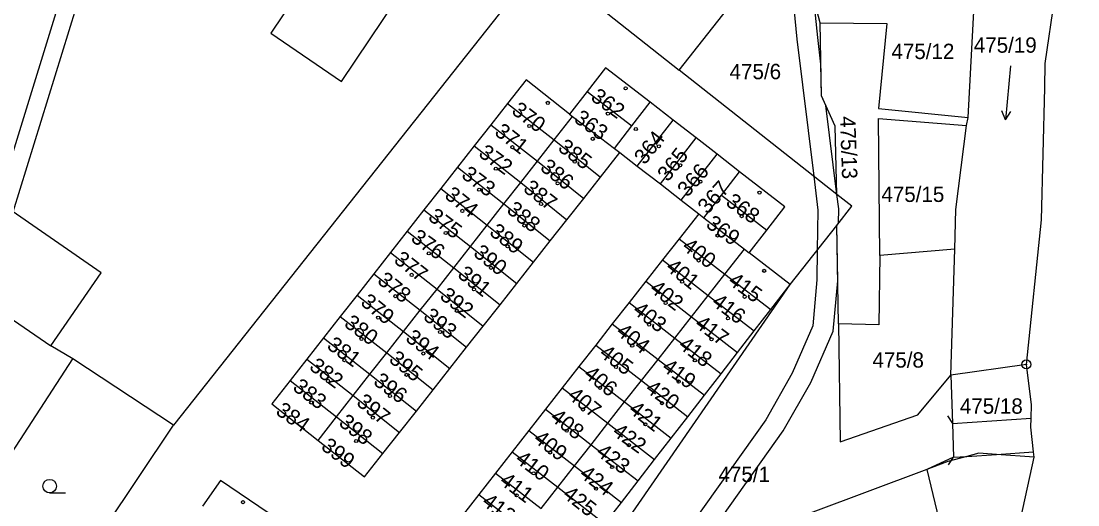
# Model space of a CAD drawing. Extents: x -562167 to -556918, y -1077891 to -1070763.
# Drawn here: x -557909.8 to -557793.1, y -1073343.1 to -1073289.5 of the extents above; entities that cross this region are included whole.
import ezdxf

# ---------------------------------------------------------------- set-up
doc = ezdxf.new("R2010")
doc.units = 0
for name, color, linetype in [('Hranice parcel', 7, 'Continuous'), ('Parcelní čísla', 7, 'Continuous'), ('Vnitřní kresba', 7, 'Continuous'), ('Věcná břemena k části', 7, 'Continuous'), ('Značky bodu BP', 7, 'Continuous'), ('Značky budov', 7, 'Continuous'), ('Značky kultur', 7, 'Continuous')]:
    doc.layers.add(name, color=color, linetype=linetype)

msp = doc.modelspace()

# ---------------------------------------------------------------- linework, layer by layer
at = {"layer": 'Hranice parcel'}
for p, q in [((-557796.66, -1073294.23), (-557793.06, -1073269.04)), ((-557837.1, -1073294.96), (-557823.76, -1073277.98)), ((-557852.38, -1073282.88), (-557892.99, -1073334.25)), ((-557852.38, -1073282.88), (-557837.1, -1073294.96)), ((-557821.55, -1073289.72), (-557823.08, -1073283.72)), ((-557805.19, -1073300.2), (-557804.5, -1073287.75)), ((-557819.71, -1073308.7), (-557837.1, -1073294.96)), ((-557847.28, -1073297.31), (-557849.22, -1073299.81)), ((-557847.28, -1073297.31), (-557842.35, -1073301.13)), ((-557856.07, -1073298.63), (-557857.92, -1073300.99)), ((-557856.07, -1073298.63), (-557850.92, -1073302.67)), ((-557842.35, -1073301.13), (-557840.32, -1073298.51)), ((-557837.79, -1073300.48), (-557840.32, -1073298.51)), ((-557815.1, -1073299.21), (-557805.19, -1073300.2)), ((-557850.92, -1073302.67), (-557848.89, -1073300.07)), ((-557849.22, -1073299.81), (-557848.89, -1073300.07)), ((-557848.89, -1073300.07), (-557844.27, -1073303.61)), ((-557805.35, -1073301.09), (-557805.19, -1073300.2)), ((-557857.92, -1073300.99), (-557859.76, -1073303.34)), ((-557857.92, -1073300.99), (-557852.77, -1073305.03)), ((-557844.27, -1073303.61), (-557842.35, -1073301.13)), ((-557841.74, -1073305.57), (-557837.79, -1073300.48)), ((-557835.23, -1073302.46), (-557837.79, -1073300.48)), ((-557852.77, -1073305.03), (-557850.92, -1073302.67)), ((-557850.92, -1073302.67), (-557845.82, -1073306.79)), ((-557839.19, -1073307.55), (-557835.23, -1073302.46)), ((-557832.93, -1073304.25), (-557835.23, -1073302.46)), ((-557859.76, -1073303.34), (-557861.61, -1073305.7)), ((-557859.76, -1073303.34), (-557854.62, -1073307.38)), ((-557844.27, -1073303.61), (-557843.68, -1073304.07)), ((-557854.62, -1073307.38), (-557852.77, -1073305.03)), ((-557852.77, -1073305.03), (-557847.66, -1073309.15)), ((-557845.82, -1073306.79), (-557843.68, -1073304.07)), ((-557843.68, -1073304.07), (-557841.74, -1073305.57)), ((-557836.88, -1073309.34), (-557832.93, -1073304.25)), ((-557830.43, -1073306.19), (-557832.93, -1073304.25)), ((-557861.61, -1073305.7), (-557863.46, -1073308.06)), ((-557861.61, -1073305.7), (-557856.47, -1073309.74)), ((-557841.74, -1073305.57), (-557839.19, -1073307.55)), ((-557832.44, -1073308.79), (-557830.43, -1073306.19)), ((-557856.47, -1073309.74), (-557854.62, -1073307.38)), ((-557854.62, -1073307.38), (-557849.51, -1073311.5)), ((-557847.66, -1073309.15), (-557845.82, -1073306.79)), ((-557863.46, -1073308.06), (-557865.31, -1073310.42)), ((-557863.46, -1073308.06), (-557858.32, -1073312.1)), ((-557839.19, -1073307.55), (-557836.88, -1073309.34)), ((-557858.32, -1073312.1), (-557856.47, -1073309.74)), ((-557856.47, -1073309.74), (-557851.36, -1073313.85)), ((-557849.51, -1073311.5), (-557847.66, -1073309.15)), ((-557836.88, -1073309.34), (-557834.95, -1073310.84)), ((-557834.38, -1073311.28), (-557832.44, -1073308.79)), ((-557832.44, -1073308.79), (-557827.44, -1073312.66)), ((-557865.31, -1073310.42), (-557867.16, -1073312.77)), ((-557865.31, -1073310.42), (-557860.17, -1073314.46)), ((-557834.95, -1073310.84), (-557837.12, -1073313.61)), ((-557834.95, -1073310.84), (-557834.38, -1073311.28)), ((-557851.36, -1073313.85), (-557849.51, -1073311.5)), ((-557834.38, -1073311.28), (-557829.9, -1073314.76)), ((-557867.16, -1073312.77), (-557869.01, -1073315.13)), ((-557867.16, -1073312.77), (-557862.02, -1073316.82)), ((-557860.17, -1073314.46), (-557858.32, -1073312.1)), ((-557858.32, -1073312.1), (-557853.21, -1073316.21)), ((-557829.38, -1073315.16), (-557827.44, -1073312.66)), ((-557819.52, -1073323.02), (-557819.71, -1073312.13)), ((-557923.1, -1073314.09), (-557906.54, -1073325.46)), ((-557853.21, -1073316.21), (-557851.36, -1073313.85)), ((-557837.12, -1073313.61), (-557838.96, -1073315.96)), ((-557837.12, -1073313.61), (-557832.06, -1073317.52)), ((-557869.01, -1073315.13), (-557870.86, -1073317.49)), ((-557869.01, -1073315.13), (-557863.87, -1073319.18)), ((-557862.02, -1073316.82), (-557860.17, -1073314.46)), ((-557860.17, -1073314.46), (-557855.06, -1073318.56)), ((-557832.06, -1073317.52), (-557829.9, -1073314.76)), ((-557829.9, -1073314.76), (-557829.38, -1073315.16)), ((-557806.64, -1073314.76), (-557814.95, -1073315.46)), ((-557807.11, -1073328.71), (-557806.64, -1073314.76)), ((-557855.06, -1073318.56), (-557853.21, -1073316.21)), ((-557838.96, -1073315.96), (-557840.81, -1073318.32)), ((-557838.96, -1073315.96), (-557833.9, -1073319.88)), ((-557870.86, -1073317.49), (-557872.71, -1073319.85)), ((-557870.86, -1073317.49), (-557865.72, -1073321.53)), ((-557863.87, -1073319.18), (-557862.02, -1073316.82)), ((-557862.02, -1073316.82), (-557856.91, -1073320.91)), ((-557833.9, -1073319.88), (-557832.06, -1073317.52)), ((-557832.06, -1073317.52), (-557826.99, -1073321.44)), ((-557856.91, -1073320.91), (-557855.06, -1073318.56)), ((-557840.81, -1073318.32), (-557842.65, -1073320.68)), ((-557840.81, -1073318.32), (-557835.75, -1073322.24)), ((-557872.71, -1073319.85), (-557874.56, -1073322.2)), ((-557872.71, -1073319.85), (-557867.58, -1073323.89)), ((-557865.72, -1073321.53), (-557863.87, -1073319.18)), ((-557863.87, -1073319.18), (-557858.76, -1073323.27)), ((-557835.75, -1073322.24), (-557833.9, -1073319.88)), ((-557833.9, -1073319.88), (-557828.82, -1073323.81)), ((-557858.76, -1073323.27), (-557856.91, -1073320.91)), ((-557842.65, -1073320.68), (-557844.5, -1073323.04)), ((-557842.65, -1073320.68), (-557837.6, -1073324.6)), ((-557874.56, -1073322.2), (-557876.41, -1073324.56)), ((-557874.56, -1073322.2), (-557869.43, -1073326.25)), ((-557867.58, -1073323.89), (-557865.72, -1073321.53)), ((-557865.72, -1073321.53), (-557860.61, -1073325.62)), ((-557837.6, -1073324.6), (-557835.75, -1073322.24)), ((-557835.75, -1073322.24), (-557830.65, -1073326.18)), ((-557828.82, -1073323.81), (-557826.99, -1073321.44)), ((-557860.61, -1073325.62), (-557858.76, -1073323.27)), ((-557844.5, -1073323.04), (-557846.34, -1073325.39)), ((-557844.5, -1073323.04), (-557839.45, -1073326.96)), ((-557876.41, -1073324.56), (-557878.26, -1073326.92)), ((-557876.41, -1073324.56), (-557871.28, -1073328.61)), ((-557869.43, -1073326.25), (-557867.58, -1073323.89)), ((-557867.58, -1073323.89), (-557862.46, -1073327.97)), ((-557839.45, -1073326.96), (-557837.6, -1073324.6)), ((-557837.6, -1073324.6), (-557832.49, -1073328.56)), ((-557830.65, -1073326.18), (-557828.82, -1073323.81)), ((-557904.1, -1073326.9), (-557906.54, -1073325.46)), ((-557862.46, -1073327.97), (-557860.61, -1073325.62)), ((-557846.34, -1073325.39), (-557848.19, -1073327.75)), ((-557846.34, -1073325.39), (-557841.29, -1073329.31)), ((-557911.75, -1073338.65), (-557904.1, -1073326.9)), ((-557892.99, -1073334.25), (-557904.1, -1073326.9)), ((-557878.26, -1073326.92), (-557880.11, -1073329.28)), ((-557878.26, -1073326.92), (-557873.13, -1073330.97)), ((-557871.28, -1073328.61), (-557869.43, -1073326.25)), ((-557869.43, -1073326.25), (-557864.3, -1073330.32)), ((-557841.29, -1073329.31), (-557839.45, -1073326.96)), ((-557839.45, -1073326.96), (-557834.32, -1073330.93)), ((-557832.49, -1073328.56), (-557830.65, -1073326.18)), ((-557864.3, -1073330.32), (-557862.46, -1073327.97)), ((-557848.19, -1073327.75), (-557850.03, -1073330.11)), ((-557848.19, -1073327.75), (-557843.14, -1073331.67)), ((-557798.75, -1073327.52), (-557807.11, -1073328.71)), ((-557880.11, -1073329.28), (-557874.98, -1073333.33)), ((-557873.13, -1073330.97), (-557871.28, -1073328.61)), ((-557871.28, -1073328.61), (-557866.15, -1073332.68)), ((-557843.14, -1073331.67), (-557841.29, -1073329.31)), ((-557841.29, -1073329.31), (-557836.16, -1073333.3)), ((-557834.32, -1073330.93), (-557832.49, -1073328.56)), ((-557807.11, -1073328.71), (-557806.93, -1073334.05)), ((-557866.15, -1073332.68), (-557864.3, -1073330.32)), ((-557850.03, -1073330.11), (-557851.88, -1073332.47)), ((-557850.03, -1073330.11), (-557844.98, -1073334.03)), ((-557874.98, -1073333.33), (-557873.13, -1073330.97)), ((-557873.13, -1073330.97), (-557868, -1073335.03)), ((-557844.98, -1073334.03), (-557843.14, -1073331.67)), ((-557843.14, -1073331.67), (-557837.99, -1073335.67)), ((-557836.16, -1073333.3), (-557834.32, -1073330.93)), ((-557868, -1073335.03), (-557866.15, -1073332.68)), ((-557851.88, -1073332.47), (-557853.72, -1073334.82)), ((-557851.88, -1073332.47), (-557846.83, -1073336.4)), ((-557911.2, -1073361.51), (-557892.99, -1073334.25)), ((-557877.01, -1073335.92), (-557874.98, -1073333.33)), ((-557874.98, -1073333.33), (-557869.85, -1073337.38)), ((-557846.83, -1073336.4), (-557844.98, -1073334.03)), ((-557844.98, -1073334.03), (-557839.83, -1073338.04)), ((-557837.99, -1073335.67), (-557836.16, -1073333.3)), ((-557806.93, -1073334.05), (-557806.8, -1073337.79)), ((-557869.85, -1073337.38), (-557868, -1073335.03)), ((-557853.72, -1073334.82), (-557855.57, -1073337.18)), ((-557853.72, -1073334.82), (-557848.67, -1073338.75)), ((-557848.67, -1073338.75), (-557846.83, -1073336.4)), ((-557846.83, -1073336.4), (-557841.66, -1073340.41)), ((-557839.83, -1073338.04), (-557837.99, -1073335.67)), ((-557855.57, -1073337.18), (-557857.41, -1073339.54)), ((-557855.57, -1073337.18), (-557850.52, -1073341.11)), ((-557809.37, -1073390.13), (-557797.89, -1073337.76)), ((-557850.52, -1073341.11), (-557848.67, -1073338.75)), ((-557848.67, -1073338.75), (-557843.49, -1073342.78)), ((-557841.66, -1073340.41), (-557839.83, -1073338.04)), ((-557806.8, -1073337.79), (-557809.74, -1073339.14)), ((-557857.41, -1073339.54), (-557859.26, -1073341.9)), ((-557857.41, -1073339.54), (-557852.37, -1073343.47)), ((-557809.74, -1073339.14), (-557822.65, -1073343.99)), ((-557852.37, -1073343.47), (-557850.52, -1073341.11)), ((-557850.52, -1073341.11), (-557845.33, -1073345.15)), ((-557843.49, -1073342.78), (-557841.66, -1073340.41)), ((-557859.26, -1073341.9), (-557861.1, -1073344.25)), ((-557859.26, -1073341.9), (-557854.22, -1073345.83)), ((-557845.33, -1073345.15), (-557843.49, -1073342.78))]:
    msp.add_line(p, q, dxfattribs=at)
for points in [[(-557863.55, -1073279.98), (-557871.4, -1073274.72), (-557882.24, -1073290.87), (-557874.41, -1073296.22), (-557863.55, -1073279.98)], [(-557819.71, -1073308.7), (-557819.88, -1073301.16), (-557821.38, -1073297.78), (-557821.55, -1073289.72)], [(-557821.55, -1073289.72), (-557814.17, -1073289.81), (-557815.1, -1073299.21)], [(-557798.75, -1073327.52), (-557797.09, -1073311.5), (-557796.72, -1073296.93), (-557796.66, -1073294.23)], [(-557840.32, -1073298.51), (-557845.25, -1073294.69), (-557847.28, -1073297.31)], [(-557849.22, -1073299.81), (-557854.03, -1073296.04), (-557856.07, -1073298.63)], [(-557814.95, -1073315.46), (-557815.09, -1073300.29), (-557805.35, -1073301.09)], [(-557806.64, -1073314.76), (-557806.53, -1073310.37), (-557805.35, -1073301.09)], [(-557906.54, -1073325.46), (-557900.99, -1073317.38), (-557917.44, -1073306)], [(-557827.44, -1073312.66), (-557825.43, -1073310.07), (-557830.43, -1073306.19)], [(-557819.71, -1073312.13), (-557818.05, -1073310.01), (-557819.71, -1073308.7)], [(-557856.89, -1073365.11), (-557824.85, -1073318.68), (-557819.71, -1073312.13)], [(-557826.99, -1073321.44), (-557824.85, -1073318.68), (-557829.38, -1073315.16)], [(-557814.95, -1073315.46), (-557815.04, -1073323.14), (-557819.52, -1073323.02)], [(-557819.52, -1073323.02), (-557819.31, -1073336.08), (-557810.73, -1073333.1), (-557807.11, -1073328.71)], [(-557797.89, -1073337.76), (-557797.95, -1073337.19), (-557798.25, -1073334.44), (-557798.23, -1073333.47), (-557798.2, -1073331.98), (-557798.75, -1073327.52)], [(-557880.11, -1073329.28), (-557882.14, -1073331.87), (-557877.01, -1073335.92)], [(-557877.01, -1073335.92), (-557871.88, -1073339.97), (-557869.85, -1073337.38)], [(-557797.89, -1073337.76), (-557802.06, -1073337.47), (-557804.02, -1073337.33), (-557805.31, -1073337.69), (-557807.41, -1073338.27), (-557809.74, -1073339.14)], [(-557809.74, -1073339.14), (-557808.21, -1073345.61), (-557807.79, -1073349.5), (-557808.41, -1073352.55)], [(-557882.54, -1073343.92), (-557887.8, -1073340.34), (-557889.79, -1073343.18)]]:
    msp.add_lwpolyline(points, dxfattribs=at)
at = {"layer": 'Vnitřní kresba'}
for p, q in [((-557807.47, -1073333.21), (-557806.93, -1073334.05)), ((-557806.93, -1073334.05), (-557798.23, -1073333.47)), ((-557806.8, -1073337.79), (-557805.31, -1073337.69)), ((-557805.31, -1073337.69), (-557802.06, -1073337.47)), ((-557802.06, -1073337.47), (-557797.95, -1073337.19)), ((-557807.34, -1073338.63), (-557806.8, -1073337.79))]:
    msp.add_line(p, q, dxfattribs=at)
at = {"layer": 'Věcná břemena k části'}
for points in [[(-557910.72, -1073310.65), (-557898.32, -1073270.46), (-557841.36, -1073217.66), (-557834.76, -1073224.94), (-557833.32, -1073223.55), (-557839.9, -1073216.3), (-557838.82, -1073215.3), (-557830.69, -1073221), (-557829.23, -1073219.58), (-557837.32, -1073213.91), (-557829.03, -1073206.23), (-557830.35, -1073204.72), (-557831.22, -1073203.72), (-557840.28, -1073211.84), (-557843.33, -1073209.7), (-557844.06, -1073210.35), (-557846.52, -1073207.58), (-557847.34, -1073208.3), (-557844.87, -1073211.06), (-557841.81, -1073213.21), (-557868.72, -1073237.35), (-557885.78, -1073219.4), (-557846.71, -1073185.92)], [(-557921.01, -1073243.36), (-557900.31, -1073270.12), (-557912.45, -1073309.45)], [(-557824.88, -1073283.47), (-557824.11, -1073291.54), (-557822.25, -1073306.69), (-557821.79, -1073310.43), (-557821.86, -1073314.87), (-557821.91, -1073318.15), (-557822.35, -1073323.26), (-557824.61, -1073328.47), (-557827.55, -1073333.63), (-557846.43, -1073360.23)], [(-557844.19, -1073361.04), (-557825.61, -1073334.87), (-557822.55, -1073329.51), (-557820.09, -1073323.84), (-557819.6, -1073318.27), (-557819.71, -1073312.13), (-557819.51, -1073311.88), (-557819.49, -1073310.31), (-557819.71, -1073308.7), (-557820.9, -1073298.86), (-557821.38, -1073297.78), (-557821.45, -1073294.29), (-557821.81, -1073291.34), (-557822.22, -1073287.08)]]:
    msp.add_lwpolyline(points, dxfattribs=at)
at = {"layer": 'Značky bodu BP'}
for radius in [0.5, 0.0303]:
    msp.add_circle((-557798.75, -1073327.52), radius, dxfattribs=at)
at = {"layer": 'Značky budov'}
for centre in [(-557843.03, -1073296.97), (-557851.63, -1073298.58), (-557844.99, -1073299.77), (-557853.67, -1073301.13), (-557841.9, -1073301.47), (-557846.66, -1073302.56), (-557855.54, -1073303.48), (-557839.36, -1073303.38), (-557848.65, -1073305.08), (-557857.37, -1073305.86), (-557837.01, -1073305.48), (-557850.54, -1073307.47), (-557834.77, -1073307.3), (-557859.21, -1073308.18), (-557828.24, -1073308.51), (-557852.37, -1073309.77), (-557861.07, -1073310.53), (-557854.22, -1073312.14), (-557830.21, -1073311.11), (-557862.91, -1073312.98), (-557832.87, -1073313.25), (-557856.08, -1073314.44), (-557864.77, -1073315.23), (-557857.91, -1073316.83), (-557834.96, -1073316.02), (-557866.67, -1073317.61), (-557827.72, -1073317.16), (-557859.79, -1073319.2), (-557836.78, -1073318.36), (-557868.48, -1073319.96), (-557829.88, -1073320.03), (-557861.68, -1073321.59), (-557838.61, -1073320.72), (-557870.37, -1073322.34), (-557831.72, -1073322.42), (-557863.53, -1073323.92), (-557840.43, -1073323.11), (-557872.21, -1073324.69), (-557833.54, -1073324.73), (-557842.3, -1073325.44), (-557874.11, -1073327.04), (-557865.39, -1073326.31), (-557835.38, -1073327.07), (-557844.09, -1073327.8), (-557875.91, -1073329.36), (-557867.24, -1073328.67), (-557837.17, -1073329.41), (-557845.87, -1073330.1), (-557877.77, -1073331.73), (-557869.07, -1073331.01), (-557839.01, -1073331.8), (-557847.74, -1073332.5), (-557870.96, -1073333.4), (-557840.85, -1073334.14), (-557849.54, -1073334.84), (-557872.8, -1073335.99), (-557842.67, -1073336.45), (-557851.37, -1073337.26), (-557844.51, -1073338.87), (-557853.19, -1073339.56), (-557846.3, -1073341.26), (-557855.07, -1073341.99), (-557885.3, -1073342.76)]:
    msp.add_circle(centre, 0.175, dxfattribs=at)
at = {"layer": 'Značky kultur'}
for p, q in [((-557800.52, -1073294.48), (-557801.04, -1073300.46)), ((-557801.04, -1073300.46), (-557801.46, -1073299.44)), ((-557801.04, -1073300.46), (-557800.46, -1073299.52)), ((-557906.67, -1073341.73), (-557904.92, -1073341.73))]:
    msp.add_line(p, q, dxfattribs=at)
msp.add_circle((-557906.67, -1073340.98), 0.75, dxfattribs=at)

# ---------------------------------------------------------------- texts
at = {"layer": 'Parcelní čísla'}
for s, p in [('475/12', (-557813.66, -1073293.73)), ('475/19', (-557804.56, -1073293.03)), ('475/6', (-557831.54, -1073295.96)), ('475/15', (-557814.77, -1073309.54)), ('475/8', (-557815.76, -1073327.87)), ('475/18', (-557806.1, -1073332.97)), ('475/1', (-557832.77, -1073340.53))]:
    msp.add_text(s, height=1.7, dxfattribs=at).set_placement(p)
for s, rotation, p in [('362', 324, (-557846.99, -1073298.19)), ('370', 323, (-557855.74, -1073299.67)), ('363', 324, (-557848.85, -1073300.58)), ('475/13', 272, (-557819.35, -1073300.08)), ('371', 322, (-557857.62, -1073302.02)), ('385', 323, (-557850.62, -1073303.77)), ('364', 52, (-557840.91, -1073305.51)), ('372', 324, (-557859.39, -1073304.4)), ('365', 52, (-557838.34, -1073307.39)), ('386', 321, (-557852.58, -1073305.92)), ('373', 323, (-557861.28, -1073306.77)), ('366', 49, (-557836.2, -1073309.09)), ('387', 322, (-557854.45, -1073308.27)), ('367', 48, (-557833.98, -1073310.98)), ('374', 321, (-557863.14, -1073309)), ('388', 321, (-557856.28, -1073310.62)), ('368', 324, (-557832.08, -1073309.81)), ('375', 323, (-557864.97, -1073311.43)), ('389', 322, (-557858.19, -1073313.09)), ('369', 324, (-557834.27, -1073312.24)), ('376', 324, (-557866.87, -1073313.78)), ('390', 321, (-557859.96, -1073315.4)), ('400', 323, (-557836.9, -1073314.71)), ('377', 322, (-557868.74, -1073316.16)), ('391', 321, (-557861.71, -1073317.76)), ('401', 321, (-557838.71, -1073316.96)), ('378', 321, (-557870.57, -1073318.43)), ('415', 324, (-557831.82, -1073318.54)), ('392', 322, (-557863.67, -1073320.16)), ('402', 322, (-557840.48, -1073319.35)), ('379', 321, (-557872.42, -1073320.84)), ('416', 323, (-557833.63, -1073320.86)), ('393', 321, (-557865.5, -1073322.42)), ('403', 322, (-557842.35, -1073321.74)), ('380', 323, (-557874.24, -1073323.22)), ('417', 323, (-557835.5, -1073323.27)), ('394', 322, (-557867.46, -1073324.82)), ('404', 322, (-557844.18, -1073324.12)), ('381', 324, (-557876.15, -1073325.67)), ('418', 322, (-557837.31, -1073325.59)), ('395', 321, (-557869.29, -1073327.14)), ('405', 323, (-557846.05, -1073326.52)), ('382', 323, (-557878.09, -1073327.99)), ('419', 324, (-557839.13, -1073328.09)), ('406', 321, (-557847.76, -1073328.8)), ('383', 322, (-557879.92, -1073330.25)), ('396', 323, (-557871.01, -1073329.63)), ('420', 324, (-557840.95, -1073330.45)), ('407', 321, (-557849.55, -1073331.16)), ('384', 325, (-557881.8, -1073332.94)), ('397', 321, (-557872.88, -1073331.91)), ('421', 322, (-557842.8, -1073332.73)), ('398', 321, (-557874.83, -1073334.16)), ('408', 322, (-557851.47, -1073333.59)), ('409', 322, (-557853.32, -1073335.97)), ('422', 324, (-557844.61, -1073335.23)), ('399', 322, (-557876.79, -1073336.81)), ('423', 323, (-557846.4, -1073337.46)), ('410', 323, (-557855.33, -1073338.24)), ('411', 323, (-557857.07, -1073340.65)), ('424', 323, (-557848.24, -1073339.88)), ('425', 322, (-557850.1, -1073342.12)), ('412', 323, (-557859.02, -1073342.96))]:
    msp.add_text(s, height=1.7, rotation=rotation, dxfattribs=at).set_placement(p)

doc.saveas('drawing.dxf')
